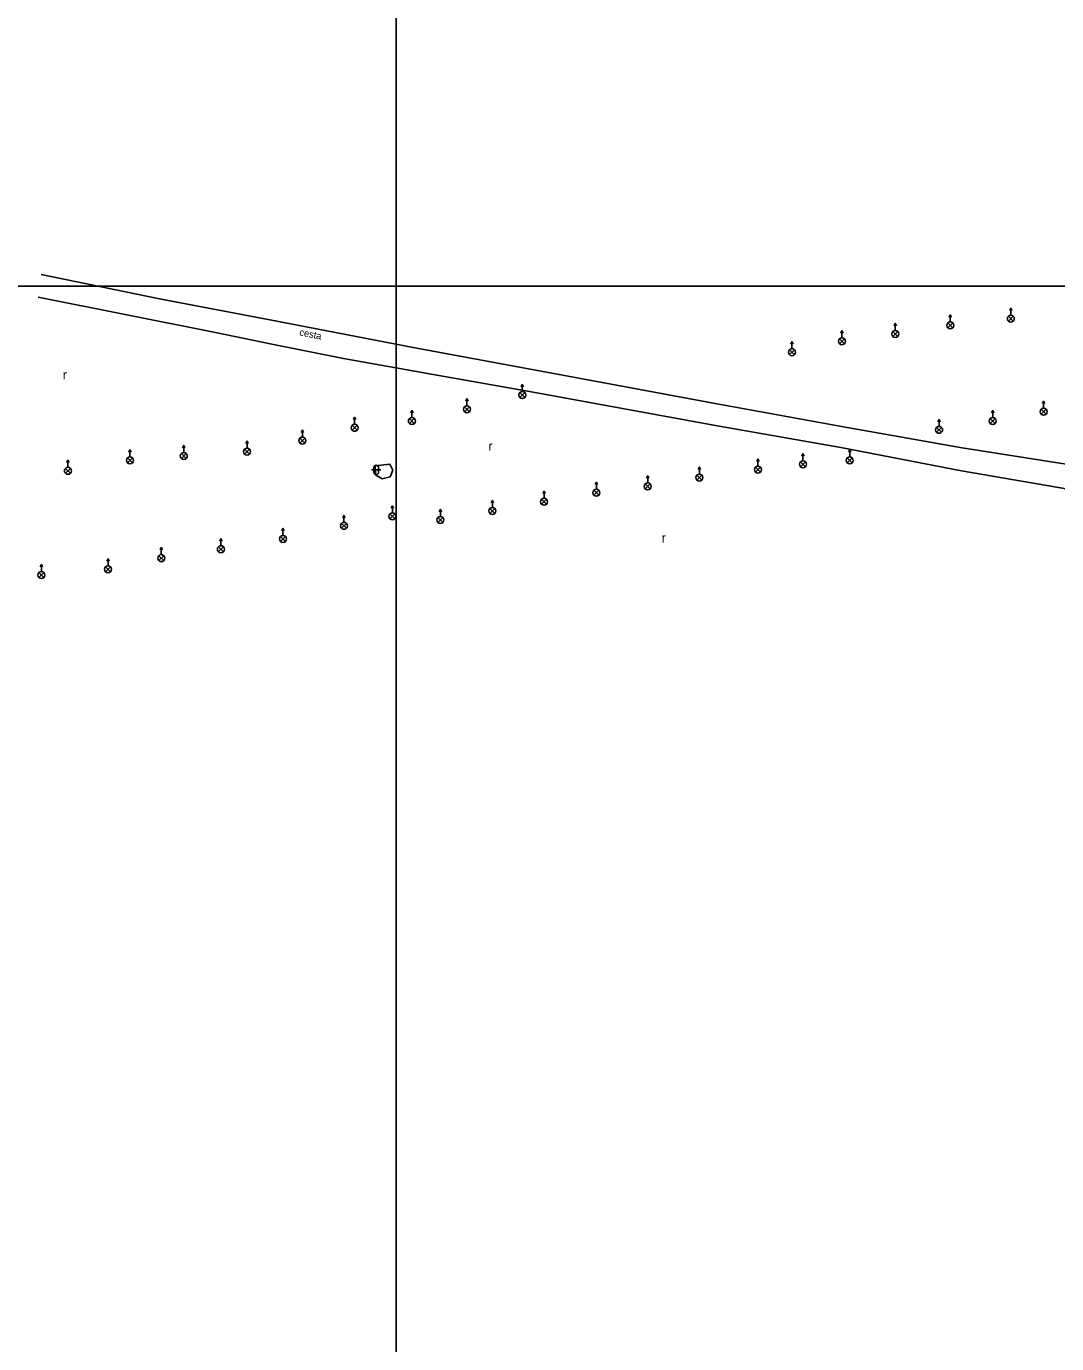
# Model space of a CAD drawing. Extents: x -582188 to -561562, y -1187250 to -1183500.
# Drawn here: x -580039.7 to -579929.1, y -1186613.6 to -1186472.1 of the extents above; entities that cross this region are included whole.
import ezdxf

# ---------------------------------------------------------------- set-up
doc = ezdxf.new("R2010")
doc.units = 0
for name, color, linetype in [('POMOC_POPIS', 7, 'Continuous'), ('ROZHRANÍ_PLOCH', 7, 'Continuous'), ('RÁMY_ML', 7, 'Continuous'), ('ZELEŇ', 7, 'Continuous'), ('ZN_BP', 7, 'Continuous'), ('ZN_KULTUR', 7, 'Continuous')]:
    doc.layers.add(name, color=color, linetype=linetype)

msp = doc.modelspace()

# ---------------------------------------------------------------- linework, layer by layer
at = {"layer": 'ROZHRANÍ_PLOCH'}
for points in [[(-580038.12, -1186498.74), (-580025.23, -1186501.41), (-580013.56, -1186503.62), (-579998.16, -1186506.59), (-579981.91, -1186509.62), (-579965.73, -1186512.62), (-579951.56, -1186515.2), (-579939.2, -1186517.39), (-579925.53, -1186519.51), (-579907.09, -1186523.83), (-579901.25, -1186525.14)], [(-579985.68, -1186511.33), (-579996.04, -1186509.51), (-580005.67, -1186507.78), (-580013.18, -1186506.27), (-580019.59, -1186504.94), (-580038.44, -1186501.19)], [(-579985.68, -1186511.33), (-579965.31, -1186515.04), (-579952.26, -1186517.32), (-579939.27, -1186519.84), (-579926.59, -1186522.03), (-579907.44, -1186526.14), (-579899.93, -1186529.08), (-579895.1, -1186531.39), (-579878.49, -1186541.1)]]:
    msp.add_lwpolyline(points, dxfattribs=at)
at = {"layer": 'RÁMY_ML'}
for points in [[(-580312.5, -1186500), (-580312.5, -1186250), (-580000, -1186250), (-580000, -1186500), (-579687.5, -1186500), (-579687.5, -1186750), (-580000, -1186750)], [(-580000, -1187000), (-580000, -1186750), (-580312.5, -1186750), (-580312.5, -1186500), (-580000, -1186500), (-580000, -1186750)]]:
    msp.add_lwpolyline(points, dxfattribs=at)
at = {"layer": 'ZELEŇ'}
msp.add_lwpolyline([(-580002.21, -1186520.29), (-580001.51, -1186520.7), (-580000.64, -1186520.48), (-580000.36, -1186519.78), (-580000.67, -1186519.13), (-580002.25, -1186519.31), (-580002.21, -1186520.29)], dxfattribs=at)
at = {"layer": 'ZN_BP'}
for p, q in [((-579940.49, -1186503.845), (-579940.49, -1186503.095)), ((-579934.255, -1186503.764), (-579933.726, -1186503.236)), ((-579933.726, -1186503.768), (-579934.255, -1186503.236)), ((-579933.99, -1186503.125), (-579933.99, -1186502.375)), ((-579952.13, -1186505.555), (-579952.13, -1186504.805)), ((-579946.665, -1186505.404), (-579946.136, -1186504.876)), ((-579946.136, -1186505.408), (-579946.665, -1186504.876)), ((-579946.4, -1186504.765), (-579946.4, -1186504.015)), ((-579940.755, -1186504.484), (-579940.226, -1186503.956)), ((-579940.226, -1186504.488), (-579940.755, -1186503.956)), ((-579957.49, -1186506.725), (-579957.49, -1186505.975)), ((-579952.395, -1186506.194), (-579951.866, -1186505.666)), ((-579951.866, -1186506.198), (-579952.395, -1186505.666)), ((-579957.755, -1186507.364), (-579957.226, -1186506.836)), ((-579957.226, -1186507.368), (-579957.755, -1186506.836)), ((-579986.45, -1186511.325), (-579986.45, -1186510.575)), ((-579992.4, -1186512.855), (-579992.4, -1186512.105)), ((-579986.715, -1186511.964), (-579986.186, -1186511.436)), ((-579986.186, -1186511.968), (-579986.715, -1186511.436)), ((-579998.31, -1186514.125), (-579998.31, -1186513.375)), ((-579992.665, -1186513.494), (-579992.136, -1186512.966)), ((-579992.136, -1186513.498), (-579992.665, -1186512.966)), ((-579935.94, -1186514.125), (-579935.94, -1186513.375)), ((-579930.735, -1186513.754), (-579930.206, -1186513.226)), ((-579930.206, -1186513.758), (-579930.735, -1186513.226)), ((-579930.47, -1186513.115), (-579930.47, -1186512.365)), ((-580004.46, -1186514.845), (-580004.46, -1186514.095)), ((-579998.575, -1186514.764), (-579998.046, -1186514.236)), ((-579998.046, -1186514.768), (-579998.575, -1186514.236)), ((-579941.69, -1186515.065), (-579941.69, -1186514.315)), ((-579936.205, -1186514.764), (-579935.676, -1186514.236)), ((-579935.676, -1186514.768), (-579936.205, -1186514.236)), ((-580010.335, -1186516.854), (-580009.806, -1186516.326)), ((-580009.806, -1186516.858), (-580010.335, -1186516.326)), ((-580010.07, -1186516.215), (-580010.07, -1186515.465)), ((-580004.725, -1186515.484), (-580004.196, -1186514.956)), ((-580004.196, -1186515.488), (-580004.725, -1186514.956)), ((-579941.955, -1186515.704), (-579941.426, -1186515.176)), ((-579941.426, -1186515.708), (-579941.955, -1186515.176)), ((-580028.59, -1186518.345), (-580028.59, -1186517.595)), ((-580022.8, -1186517.865), (-580022.8, -1186517.115)), ((-580016.275, -1186518.044), (-580015.746, -1186517.516)), ((-580015.746, -1186518.048), (-580016.275, -1186517.516)), ((-580016.01, -1186517.405), (-580016.01, -1186516.655)), ((-579951.29, -1186518.345), (-579951.29, -1186517.595)), ((-580035.25, -1186519.465), (-580035.25, -1186518.715)), ((-580028.855, -1186518.984), (-580028.326, -1186518.456)), ((-580028.326, -1186518.988), (-580028.855, -1186518.456)), ((-580023.065, -1186518.504), (-580022.536, -1186517.976)), ((-580022.536, -1186518.508), (-580023.065, -1186517.976)), ((-579961.15, -1186519.335), (-579961.15, -1186518.585)), ((-579956.575, -1186519.404), (-579956.046, -1186518.876)), ((-579956.046, -1186519.408), (-579956.575, -1186518.876)), ((-579956.31, -1186518.765), (-579956.31, -1186518.015)), ((-579951.555, -1186518.984), (-579951.026, -1186518.456)), ((-579951.026, -1186518.988), (-579951.555, -1186518.456)), ((-580035.515, -1186520.104), (-580034.986, -1186519.576)), ((-580034.986, -1186520.108), (-580035.515, -1186519.576)), ((-579972.98, -1186521.145), (-579972.98, -1186520.395)), ((-579967.695, -1186520.834), (-579967.166, -1186520.306)), ((-579967.166, -1186520.838), (-579967.695, -1186520.306)), ((-579967.43, -1186520.195), (-579967.43, -1186519.445)), ((-579961.415, -1186519.974), (-579960.886, -1186519.446)), ((-579960.886, -1186519.978), (-579961.415, -1186519.446)), ((-579978.755, -1186522.464), (-579978.226, -1186521.936)), ((-579978.226, -1186522.468), (-579978.755, -1186521.936)), ((-579978.49, -1186521.825), (-579978.49, -1186521.075)), ((-579973.245, -1186521.784), (-579972.716, -1186521.256)), ((-579972.716, -1186521.788), (-579973.245, -1186521.256)), ((-579989.66, -1186523.775), (-579989.66, -1186523.025)), ((-579984.375, -1186523.424), (-579983.846, -1186522.896)), ((-579983.846, -1186523.428), (-579984.375, -1186522.896)), ((-579984.11, -1186522.785), (-579984.11, -1186522.035)), ((-580005.6, -1186525.375), (-580005.6, -1186524.625)), ((-580000.665, -1186524.994), (-580000.136, -1186524.466)), ((-580000.136, -1186524.998), (-580000.665, -1186524.466)), ((-580000.4, -1186524.355), (-580000.4, -1186523.605)), ((-579995.25, -1186524.745), (-579995.25, -1186523.995)), ((-579989.925, -1186524.414), (-579989.396, -1186523.886)), ((-579989.396, -1186524.418), (-579989.925, -1186523.886)), ((-580012.15, -1186526.785), (-580012.15, -1186526.035)), ((-580005.865, -1186526.014), (-580005.336, -1186525.486)), ((-580005.336, -1186526.018), (-580005.865, -1186525.486)), ((-579995.515, -1186525.384), (-579994.986, -1186524.856)), ((-579994.986, -1186525.388), (-579995.515, -1186524.856)), ((-580018.82, -1186527.885), (-580018.82, -1186527.135)), ((-580012.415, -1186527.424), (-580011.886, -1186526.896)), ((-580011.886, -1186527.428), (-580012.415, -1186526.896)), ((-580025.485, -1186529.484), (-580024.956, -1186528.956)), ((-580024.956, -1186529.488), (-580025.485, -1186528.956)), ((-580025.22, -1186528.845), (-580025.22, -1186528.095)), ((-580019.085, -1186528.524), (-580018.556, -1186527.996)), ((-580018.556, -1186528.528), (-580019.085, -1186527.996)), ((-580038.09, -1186530.665), (-580038.09, -1186529.915)), ((-580031.195, -1186530.684), (-580030.666, -1186530.156)), ((-580030.666, -1186530.688), (-580031.195, -1186530.156)), ((-580030.93, -1186530.045), (-580030.93, -1186529.295)), ((-580038.355, -1186531.304), (-580037.826, -1186530.776)), ((-580037.826, -1186531.308), (-580038.355, -1186530.776))]:
    msp.add_line(p, q, dxfattribs=at)
for points in [[(-579940.615, -1186503.345), (-579940.49, -1186503.095), (-579940.365, -1186503.345)], [(-579934.115, -1186502.625), (-579933.99, -1186502.375), (-579933.865, -1186502.625)], [(-579952.255, -1186505.055), (-579952.13, -1186504.805), (-579952.005, -1186505.055)], [(-579946.525, -1186504.265), (-579946.4, -1186504.015), (-579946.275, -1186504.265)], [(-579957.615, -1186506.225), (-579957.49, -1186505.975), (-579957.365, -1186506.225)], [(-579986.575, -1186510.825), (-579986.45, -1186510.575), (-579986.325, -1186510.825)], [(-579992.525, -1186512.355), (-579992.4, -1186512.105), (-579992.275, -1186512.355)], [(-579998.435, -1186513.625), (-579998.31, -1186513.375), (-579998.185, -1186513.625)], [(-579936.065, -1186513.625), (-579935.94, -1186513.375), (-579935.815, -1186513.625)], [(-579930.595, -1186512.615), (-579930.47, -1186512.365), (-579930.345, -1186512.615)], [(-580004.585, -1186514.345), (-580004.46, -1186514.095), (-580004.335, -1186514.345)], [(-579941.815, -1186514.565), (-579941.69, -1186514.315), (-579941.565, -1186514.565)], [(-580010.195, -1186515.715), (-580010.07, -1186515.465), (-580009.945, -1186515.715)], [(-580028.715, -1186517.845), (-580028.59, -1186517.595), (-580028.465, -1186517.845)], [(-580022.925, -1186517.365), (-580022.8, -1186517.115), (-580022.675, -1186517.365)], [(-580016.135, -1186516.905), (-580016.01, -1186516.655), (-580015.885, -1186516.905)], [(-579951.415, -1186517.845), (-579951.29, -1186517.595), (-579951.165, -1186517.845)], [(-580035.375, -1186518.965), (-580035.25, -1186518.715), (-580035.125, -1186518.965)], [(-579961.275, -1186518.835), (-579961.15, -1186518.585), (-579961.025, -1186518.835)], [(-579956.435, -1186518.265), (-579956.31, -1186518.015), (-579956.185, -1186518.265)], [(-579973.105, -1186520.645), (-579972.98, -1186520.395), (-579972.855, -1186520.645)], [(-579967.555, -1186519.695), (-579967.43, -1186519.445), (-579967.305, -1186519.695)], [(-579978.615, -1186521.325), (-579978.49, -1186521.075), (-579978.365, -1186521.325)], [(-579989.785, -1186523.275), (-579989.66, -1186523.025), (-579989.535, -1186523.275)], [(-579984.235, -1186522.285), (-579984.11, -1186522.035), (-579983.985, -1186522.285)], [(-580005.725, -1186524.875), (-580005.6, -1186524.625), (-580005.475, -1186524.875)], [(-580000.525, -1186523.855), (-580000.4, -1186523.605), (-580000.275, -1186523.855)], [(-579995.375, -1186524.245), (-579995.25, -1186523.995), (-579995.125, -1186524.245)], [(-580012.275, -1186526.285), (-580012.15, -1186526.035), (-580012.025, -1186526.285)], [(-580018.945, -1186527.385), (-580018.82, -1186527.135), (-580018.695, -1186527.385)], [(-580025.345, -1186528.345), (-580025.22, -1186528.095), (-580025.095, -1186528.345)], [(-580038.215, -1186530.165), (-580038.09, -1186529.915), (-580037.965, -1186530.165)], [(-580031.055, -1186529.545), (-580030.93, -1186529.295), (-580030.805, -1186529.545)]]:
    msp.add_lwpolyline(points, dxfattribs=at)
for centre in [(-579933.99, -1186503.5), (-579946.4, -1186505.14), (-579940.49, -1186504.22), (-579952.13, -1186505.93), (-579957.49, -1186507.1), (-579986.45, -1186511.7), (-579992.4, -1186513.23), (-579930.47, -1186513.49), (-580004.46, -1186515.22), (-579998.31, -1186514.5), (-579935.94, -1186514.5), (-580010.07, -1186516.59), (-579941.69, -1186515.44), (-580016.01, -1186517.78), (-580028.59, -1186518.72), (-580022.8, -1186518.24), (-579956.31, -1186519.14), (-579951.29, -1186518.72), (-580035.25, -1186519.84), (-579967.43, -1186520.57), (-579961.15, -1186519.71), (-579978.49, -1186522.2), (-579972.98, -1186521.52), (-579984.11, -1186523.16), (-580000.4, -1186524.73), (-579995.25, -1186525.12), (-579989.66, -1186524.15), (-580005.6, -1186525.75), (-580012.15, -1186527.16), (-580025.22, -1186529.22), (-580018.82, -1186528.26), (-580030.93, -1186530.42), (-580038.09, -1186531.04)]:
    msp.add_circle(centre, 0.375, dxfattribs=at)
at = {"layer": 'ZN_KULTUR'}
for p, q in [((-580002.64, -1186519.75), (-580001.64, -1186519.75)), ((-580002.39, -1186520), (-580002.39, -1186519.5)), ((-580001.89, -1186520), (-580001.89, -1186519.5))]:
    msp.add_line(p, q, dxfattribs=at)
for centre, start, end in [((-580002.14, -1186519.5), 0, 179.99999), ((-580002.14, -1186520), 179.99999, 359.99999)]:
    msp.add_arc(centre, 0.25, start, end, dxfattribs=at)

# ---------------------------------------------------------------- texts
at = {"layer": 'POMOC_POPIS'}
msp.add_text('cesta', height=0.75, rotation=348.63139, dxfattribs=at).set_placement((-580010.44, -1186505.29))
at = {"layer": 'ZN_KULTUR'}
for p in [(-580035.808, -1186510.022), (-579990.098, -1186517.682), (-579971.488, -1186527.542)]:
    msp.add_text('r', height=1, dxfattribs=at).set_placement(p)

doc.saveas('drawing.dxf')
